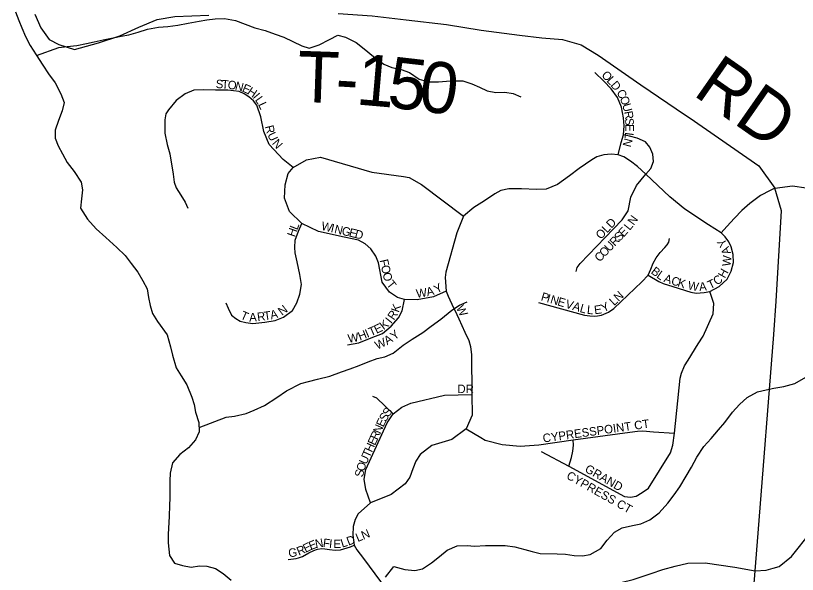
# Model space of a CAD drawing. Extents: x 1310247 to 1664935, y 235267 to 584339.
# Drawn here: x 1459940 to 1464531, y 380323 to 383602 of the extents above; entities that cross this region are included whole.
import ezdxf

# ---------------------------------------------------------------- set-up
doc = ezdxf.new("R2010")
doc.units = 0
for name, color, linetype in [('GM_X_County_Road', 7, 'Continuous'), ('GM_X_Minor_River', 7, 'Continuous'), ('GM_X_Township_Road', 7, 'Continuous'), ('GM_X_Township_Road_Text', 7, 'Continuous'), ('GM_X_Township_Subdivision', 7, 'Continuous'), ('GM_X_Township_Subdivision_Text', 7, 'Continuous')]:
    doc.layers.add(name, color=color, linetype=linetype)

msp = doc.modelspace()

# ---------------------------------------------------------------- linework, layer by layer
at = {"layer": 'GM_X_County_Road'}
msp.add_lwpolyline([(1464399.1, 382590.7), (1464502.1, 382604.1), (1464582.5, 382591.5), (1464812.7, 382523.7), (1465249.4, 382391.2), (1465712.8, 382250.9), (1465854.5, 382208.6), (1466108.6, 382132.7), (1466356.2, 382059.2), (1466578.3, 381997.1), (1466778.5, 381956.1), (1466955.1, 381926.2), (1467042.5, 381914.7), (1467153.9, 381916.8), (1467434, 381955.2), (1467659.8, 381989.2), (1467943.6, 382030.2), (1468099.6, 382052.3), (1468295.1, 382079.1), (1468411.8, 382085.4), (1468496.9, 382082.2), (1468631.5, 382067.3)], dxfattribs=at)
at = {"layer": 'GM_X_Minor_River'}
for points in [[(1459940.2, 383624.9), (1459959.4, 383574.4), (1459976.7, 383529.9), (1459997.9, 383479.3), (1460025.2, 383426.6), (1460060.4, 383371.8), (1460099.5, 383310.9), (1460132.8, 383260.1), (1460172, 383207.2), (1460205.1, 383144.3), (1460224.3, 383091.8), (1460213.4, 383043.8), (1460192.4, 382987.9), (1460171.4, 382930), (1460172.6, 382883.8), (1460189.9, 382837.3), (1460215.2, 382790.7), (1460242.4, 382740), (1460283.7, 382687.1), (1460324.8, 382624.1), (1460332.1, 382579.8), (1460327.2, 382527.7), (1460320.2, 382471.6), (1460361.3, 382408.6), (1460412.5, 382351.5), (1460469.9, 382300.2), (1460535.1, 382240.9), (1460582.5, 382193.8), (1460617.9, 382147), (1460657.1, 382096.1), (1460686.4, 382045.4), (1460711.7, 381998.8), (1460720.9, 381948.4), (1460730.2, 381902), (1460743.4, 381853.6), (1460772.7, 381806.9), (1460829.6, 381729.6), (1460850.5, 381659), (1460861.8, 381610.5), (1460882.6, 381535.9), (1460911.9, 381489.2), (1460945.1, 381436.4), (1460974, 381363.6), (1460989.3, 381319.1), (1460996.6, 381274.8), (1461015.7, 381214.2), (1461018.8, 381159.9), (1460995.9, 381112.1), (1460955, 381066.6), (1460904.1, 381027.4), (1460861.1, 380977.9), (1460848.1, 380917.9), (1460845.3, 380871.7), (1460846.5, 380825.5), (1460845.6, 380771.3), (1460842.9, 380727.2), (1460841.8, 380664.9), (1460836, 380556.6), (1460835.2, 380508.4), (1460843.9, 380433.9), (1460873.3, 380389.2), (1460919.2, 380374.4), (1460971.3, 380365.4), (1461019.6, 380372.6), (1461063.7, 380371.8), (1461113.6, 380356.9), (1461159.3, 380328), (1461206.8, 380289)], [(1460063, 383367.7), (1460193.6, 383415.6), (1460241.9, 383420.8), (1460300.2, 383427.8), (1460356.6, 383438.9), (1460400.9, 383448.2), (1460453.3, 383461.3), (1460513.7, 383472.3), (1460560, 383481.5), (1460604.3, 383488.8), (1460658.8, 383505.9), (1460715.3, 383523), (1460779.7, 383533.9), (1460834, 383539), (1460892.3, 383546), (1460952.8, 383559), (1461017.2, 383570), (1461063.5, 383577.2), (1461111.8, 383584.4), (1461166, 383585.4), (1461232.1, 383574.2), (1461287.9, 383553.2), (1461345.7, 383530.1), (1461405.7, 383515), (1461463.6, 383493.9), (1461515.5, 383476.9), (1461567.2, 383449.9), (1461621, 383424.8), (1461664.9, 383412), (1461723.5, 383431.1), (1461784.2, 383462.2), (1461832.8, 383487.4), (1461876.8, 383476.6), (1461940.5, 383445.4), (1461986.1, 383408.4), (1462041.5, 383363.3), (1462103, 383318), (1462148.8, 383297.1), (1462204.8, 383286.1), (1462252.7, 383269.2), (1462310.2, 383230), (1462364.2, 383213), (1462424.4, 383214), (1462470.6, 383217.2), (1462514.8, 383220.5), (1462567, 383219.5), (1462618.9, 383202.6), (1462664.7, 383181.7), (1462708.6, 383160.8), (1462760.6, 383151.9), (1462812.8, 383153), (1462862.9, 383146.1), (1462906.7, 383125.2)], [(1461017.4, 381184.7), (1461176.8, 381245.5), (1461225.1, 381250.7), (1461293.6, 381267.6), (1461340.1, 381286.9), (1461400.8, 381313.9), (1461473.8, 381360.8), (1461530.7, 381400), (1461615.7, 381442.7), (1461660.1, 381456), (1461712.5, 381469.1), (1461785.1, 381486), (1461853.7, 381510.9), (1461904.2, 381530.1), (1461956.8, 381549.2), (1462011.3, 381570.4), (1462063.8, 381589.5), (1462108.2, 381600.8), (1462156.7, 381622), (1462215.7, 381669.2), (1462268.5, 381704.5), (1462331.4, 381743.5), (1462380.2, 381780.8), (1462437.1, 381820), (1462502.2, 381873.1), (1462546.8, 381902.4), (1462591.3, 381921.7)], [(1462112.5, 380307.3), (1462161.7, 380368.7), (1462225.6, 380351.5), (1462283.8, 380346.5), (1462330.1, 380355.7), (1462382.9, 380390.9), (1462429.7, 380428.3), (1462474.5, 380465.6), (1462533.1, 380490.7), (1462591.3, 380491.7), (1462635.4, 380489), (1462699.7, 380491.8), (1462760, 380492.8), (1462814.1, 380491.8), (1462872.2, 380484.8), (1462930.2, 380469.7), (1462974.2, 380456.9), (1463020.1, 380446.1), (1463120.5, 380444.3), (1463168.6, 380441.5), (1463220.7, 380434.5), (1463268.8, 380431.7), (1463315.1, 380438.9), (1463375.9, 380474), (1463414.9, 380523.5), (1463457.8, 380571), (1463502.4, 380596.3), (1463562.9, 380609.3), (1463611.2, 380620.5), (1463663.8, 380643.7), (1463718.7, 380684.9), (1463769.8, 380740.2), (1463806.8, 380789.8), (1463841.7, 380837.4), (1463878.9, 380899), (1463909.9, 380952.7), (1463941, 381010.4), (1463982.2, 381074), (1464025.2, 381121.4), (1464068.2, 381170.9), (1464105, 381214.4), (1464150.2, 381275.9), (1464191.1, 381319.3), (1464236, 381360.8), (1464296.7, 381393.8), (1464347.1, 381407), (1464393.5, 381416.2), (1464451.8, 381425.2), (1464516.4, 381444.2), (1464581.2, 381481.2)]]:
    msp.add_lwpolyline(points, dxfattribs=at)
at = {"layer": 'GM_X_Township_Road'}
for points in [[(1460052.7, 383610.3), (1460087.7, 383530.6), (1460137.6, 383462.2), (1460193.1, 383433.7), (1460285.8, 383403.8), (1460427.4, 383441.9), (1460551.3, 383483.6), (1460664.4, 383535.6), (1460771.8, 383580.5), (1460874.4, 383597.6), (1461073.9, 383604.7)], [(1461834.7, 383614.6), (1462033.3, 383602), (1462233.6, 383578.3), (1462470, 383550), (1462673.4, 383516.9), (1462898.8, 383486.9), (1463031.3, 383472.7), (1463151, 383461.7), (1463261.4, 383431.7), (1463360.7, 383370.2), (1463611.4, 383196.8), (1463873.8, 383018.6)], [(1463873.8, 383018.6), (1463901.5, 382999.8), (1464304.5, 382721.6), (1464399.1, 382590.7)], [(1464175.4, 378953.9), (1464225.4, 379594.9), (1464283.8, 380344.7), (1464300.8, 380564.6), (1464392.8, 381730.7), (1464405.9, 381926.2), (1464437.5, 382455.9), (1464399.1, 382590.7)]]:
    msp.add_lwpolyline(points, dxfattribs=at)
at = {"layer": 'GM_X_Township_Subdivision'}
for points in [[(1463478.1, 382784.8), (1463497.2, 382857.6), (1463510.2, 382903.7), (1463513.6, 382955.6), (1463510.5, 383002.9), (1463497.9, 383064.4), (1463474.2, 383122.7), (1463438, 383173.2), (1463395.4, 383217.3), (1463341.8, 383267.8)], [(1461569.6, 382710.6), (1461510.5, 382757.5), (1461429.6, 382845.5), (1461397.9, 382923), (1461380.2, 383009.2), (1461357.4, 383076.1), (1461336.1, 383102.7), (1461309.9, 383126.8), (1461281.6, 383142.6), (1461253.5, 383157.1), (1461186.6, 383164.1), (1461114.5, 383165.9), (1461042.3, 383167.6), (1460986, 383164.1), (1460936.6, 383143), (1460882.1, 383104.3), (1460838.1, 383049.7), (1460822.9, 383025.7), (1460817, 382991.6), (1460817, 382912.4), (1460829.3, 382845.5), (1460846.6, 382791.6), (1460866.2, 382671.2), (1460870.3, 382625.3), (1460883.6, 382591.6), (1460911.1, 382547.9), (1460934.9, 382507.3), (1460951, 382473.1)], [(1463641.4, 382672.2), (1463671.3, 382705), (1463685.5, 382746), (1463682.3, 382788.5), (1463665, 382831.1), (1463638.2, 382861), (1463590.9, 382884.2), (1463545.1, 382895), (1463510.2, 382903.7)], [(1464117.7, 382365.1), (1464082.6, 382326.8), (1464009, 382374.9), (1463869.7, 382466.2), (1463782.3, 382538.9), (1463641.4, 382672.2), (1463592.5, 382716), (1463551.5, 382749.1), (1463512.1, 382774.3), (1463478.1, 382784.8), (1463438.1, 382789.1), (1463395.2, 382786.2), (1463353.8, 382773.2), (1463323.9, 382756.6), (1463248.9, 382705), (1463193.7, 382661.8), (1463122.7, 382612), (1463054.9, 382583.6), (1462998.1, 382581.2), (1462911.1, 382584.9), (1462837, 382586.3), (1462790.1, 382575.7), (1462754.7, 382557.3), (1462693.9, 382515.8), (1462630.8, 382477.2), (1462570.7, 382426.4), (1462546, 382366.9), (1462530.5, 382328.1), (1462467.4, 382096.6), (1462462.9, 382064.9), (1462467.9, 381984.5), (1462479.5, 381956.2), (1462512.4, 381888), (1462519.3, 381873.3)], [(1462467.9, 381984.5), (1462393.2, 381951.6), (1462298.2, 381934.1), (1462224.4, 381936.4), (1462183.6, 381948.2), (1462135.8, 381979.8), (1462093, 382038), (1462070.5, 382152), (1462054.7, 382190.3), (1462026.4, 382234.3), (1461993.2, 382262.6), (1461952.9, 382284), (1461869.4, 382303), (1461718, 382336.1), (1461620.9, 382382.4), (1461549.3, 382452.7), (1461519.4, 382531.6), (1461522.8, 382609.6), (1461539.9, 382676.6), (1461569.6, 382710.6), (1461648.7, 382757), (1461730.6, 382771.2), (1462031.8, 382682.9), (1462218.4, 382657.4)], [(1462218.4, 382657.4), (1462250.9, 382652.9), (1462323.4, 382610.4), (1462570.7, 382426.4)], [(1463232.7, 382100.1), (1463238.3, 382123.3), (1463255.5, 382147.5), (1463451.8, 382351.5), (1463501.5, 382404.8), (1463537.3, 382457.5), (1463553.1, 382537.9), (1463586.2, 382604.9), (1463641.4, 382672.2)], [(1464399.1, 382590.7), (1464371.9, 382575.9), (1464313.8, 382545.9), (1464251.5, 382499.5), (1464204.3, 382457.9), (1464162.1, 382413.4), (1464117.7, 382365.1)], [(1461174.7, 381917.4), (1461188, 381885.9), (1461208, 381844.2), (1461232.9, 381824.3), (1461259.5, 381809.3), (1461291.2, 381801), (1461332.7, 381796), (1461404.3, 381802.7), (1461464.2, 381812.7), (1461512.4, 381832.6), (1461565.6, 381872.5), (1461592.3, 381917.4), (1461608.9, 381967.3), (1461618.9, 382023.9), (1461608.9, 382083.8), (1461593.9, 382157), (1461582.3, 382210.2), (1461578.9, 382241.9), (1461582.3, 382285.1), (1461600.6, 382338.3), (1461620.9, 382382.4)], [(1463655.4, 382079.9), (1463718.1, 382042.1), (1463743, 382030.5), (1463799.8, 382012.7), (1463905.2, 381979), (1463935.7, 381974.1), (1463959.6, 381974.5), (1463984.4, 381977.4), (1464016.8, 381983.2), (1464072.6, 382012.2), (1464117.8, 382056.6), (1464142.2, 382101.7), (1464156.9, 382153.2), (1464154.2, 382200.2), (1464142.2, 382245.3), (1464128, 382275.6), (1464107.7, 382303.3), (1464082.6, 382326.8)], [(1463011.6, 381918.1), (1463281.4, 381845.2), (1463313.2, 381839.8), (1463337.9, 381838.9), (1463357.9, 381840.7), (1463381.6, 381845.2), (1463422.6, 381861.6), (1463452.7, 381882.6), (1463617.6, 382039.3), (1463655.4, 382079.9), (1463671.3, 382115), (1463683.2, 382149.6), (1463701.4, 382181.5), (1463725.1, 382211.5), (1463753.3, 382242.5), (1463767, 382258), (1463775.2, 382273.5), (1463779.7, 382293.5)], [(1463949.3, 381675.9), (1463977.6, 381721.1), (1464035.9, 381852.3), (1464040.1, 381912.7), (1464016.8, 381983.2)], [(1461889.2, 381669.6), (1461956.6, 381682.1), (1462027.3, 381710.4), (1462093.8, 381737), (1462145.4, 381779.4), (1462187.8, 381828.5), (1462209.4, 381869.2), (1462224.4, 381936.4)], [(1462519.3, 381873.3), (1462542.8, 381823.6), (1462559.8, 381784.3), (1462578.6, 381744.9), (1462601.9, 381695.8), (1462611.3, 381661), (1462616.6, 381612), (1462619, 381378.2), (1462620.3, 381257.2), (1462586.3, 381177), (1462502.5, 381114.1), (1462384.3, 381079.7), (1462315.4, 381027.3), (1462289.8, 380986.6), (1462273.5, 380942), (1462254.9, 380894.5), (1462228.6, 380853.6), (1462146.3, 380792.3), (1462024.3, 380742.2), (1461952.5, 380678.2), (1461933.5, 380645.7), (1461921.7, 380603.7), (1461920.3, 380552.6), (1461925.8, 380510.7), (1461928.7, 380494.1), (1461944.7, 380466.1), (1461982.1, 380416.4)], [(1463026, 381044.3), (1463188.5, 380958.9), (1463515.4, 380779.9), (1463550.8, 380775.7), (1463584.1, 380782), (1463619.5, 380802.8), (1463657, 380829.8), (1463786.4, 381035.9), (1463799.1, 381081.2), (1463809, 381152.6), (1463842.8, 381473.8), (1463850.6, 381504.5), (1463869, 381546.8), (1463889.7, 381580.9), (1463949.3, 381675.9)], [(1462024.3, 380742.2), (1461997.5, 380822.1), (1461986.7, 380882.2), (1461997.5, 380939.3), (1462122.4, 381212.1), (1462157.8, 381266.1), (1462208, 381305), (1462261.2, 381327.7), (1462458.5, 381374), (1462619, 381378.2)], [(1462157.8, 381266.1), (1462060.7, 381357.4), (1462037.6, 381366.7)], [(1462586.3, 381177), (1462672.7, 381125.5)], [(1462672.7, 381125.5), (1462697, 381111), (1462797, 381086), (1462903.2, 381075.6), (1463013.3, 381083.9), (1463215.2, 381113.1), (1463546.6, 381156.8), (1463592.4, 381163), (1463624, 381164.9), (1463686.1, 381158.9), (1463809, 381152.6)], [(1463188.5, 380958.9), (1463204.5, 381009.4), (1463213.3, 381045.9), (1463215.6, 381082.3), (1463215.2, 381113.1)], [(1464387.9, 380358.6), (1464424.3, 380369.1), (1464497.3, 380427.6), (1464612.2, 380573.7)], [(1461541.5, 380410.8), (1461588.3, 380416.2), (1461601.2, 380420.3), (1461624.5, 380428.3), (1461661.8, 380448.5), (1461690.7, 380463), (1461713.5, 380471.5), (1461737.7, 380474.3), (1461756.4, 380473.6), (1461784, 380468.7), (1461817.2, 380466), (1461847.8, 380467.2), (1461907.5, 380485.1), (1461928.7, 380494.1)], [(1461982.1, 380416.4), (1462083.2, 380282), (1462138.9, 380205.6), (1462177.1, 380169.7), (1462225.8, 380137), (1462300, 380106.2), (1462362.5, 380085), (1462419.6, 380080), (1462475.3, 380085), (1462568.7, 380113.6), (1462670.1, 380147.2), (1462782.2, 380174.3), (1463009.2, 380205.2), (1463219.9, 380220.3), (1463328.5, 380237.8), (1463430, 380260.1), (1463566.5, 380292.1), (1463672.8, 380327.6), (1463741, 380351.5), (1463814.3, 380370.5)], [(1463814.3, 380370.5), (1463888.1, 380389.7), (1463989.9, 380391), (1464164.4, 380365.9), (1464283.8, 380344.7), (1464347.4, 380346.9), (1464387.9, 380358.6)]]:
    msp.add_lwpolyline(points, dxfattribs=at)

# ---------------------------------------------------------------- texts
at = {"layer": 'GM_X_Township_Road_Text'}
for s, rotation, p in [('T', 358.0497, (1461590.8, 383096.5)), ('1', 355.0345, (1461933.9, 383081.8)), ('5', 353.4811, (1462115.9, 383066)), ('0', 352.8208, (1462298.6, 383045.2)), ('RD', 325.0911, (1463910.8, 383140.6)), ('-', 356.6102, (1461813.1, 383088.9))]:
    msp.add_text(s, height=300, rotation=rotation, dxfattribs=at).set_placement(p)
at = {"layer": 'GM_X_Township_Subdivision_Text'}
for s, rotation, p in [('O', 314.2736, (1463377.2, 383249.8)), ('L', 312.2553, (1463407.6, 383218.7)), ('S', 356.2822, (1461113.9, 383177.7)), ('T', 356.2906, (1461149, 383175.4)), ('O', 353.2519, (1461183.5, 383173.2)), ('N', 346.3878, (1461225.6, 383168.3)), ('E', 336.2955, (1461266.2, 383158.7)), ('D', 310.4661, (1463431, 383192.9)), ('H', 325.8978, (1461296.3, 383145.7)), ('I', 309.8951, (1461330, 383123.5)), ('C', 302.3092, (1463466.6, 383150.6)), ('L', 305.1979, (1461343.5, 383107.5)), ('O', 290.7786, (1463486.6, 383119.5)), ('L', 296.0764, (1461362.7, 383080.5)), ('U', 285.1229, (1463501.8, 383079.6)), ('R', 280.0094, (1463513, 383038.3)), ('S', 271.5851, (1463519.7, 383001.2)), ('R', 283.4589, (1461404.6, 382952.8)), ('U', 294.5942, (1461417.2, 382904.4)), ('E', 270, (1463520.7, 382966.4)), ('N', 310.6546, (1461443.6, 382851.8)), ('N', 255.3488, (1463516.1, 382886.5)), ('L', 262.1635, (1463520.6, 382919.8)), ('N', 54.6401, (1463570.4, 382368.4)), ('L', 68.782, (1461594.1, 382341)), ('W', 346.6488, (1461731.6, 382345.8)), ('I', 346.6698, (1461787.3, 382332.6)), ('N', 346.6581, (1461808.7, 382327.5)), ('OLD', 46.3964, (1463377, 382286)), ('L', 51.292, (1463546.4, 382338.4)), ('H', 70.943, (1461579.9, 382299.8)), ('G', 346.6581, (1461851.5, 382317.4)), ('E', 346.6594, (1461894.3, 382307.2)), ('D', 345.0996, (1461928.2, 382299.2)), ('S', 46.2699, (1463485.8, 382274.2)), ('E', 46.2699, (1463510.1, 382299.6)), ('U', 46.2699, (1463428, 382213.8)), ('R', 46.2699, (1463458.4, 382245.6)), ('Y', 121.741, (1464122, 382262)), ('O', 46.2699, (1463397.6, 382182)), ('A', 109.1041, (1464141.6, 382209.6)), ('C', 46.2699, (1463370.2, 382153.4)), ('W', 83.7205, (1464138, 382128.8)), ('F', 282.5851, (1462077.5, 382166.8)), ('O', 282.5924, (1462085.2, 382132.4)), ('O', 282.8491, (1462094.8, 382089.2)), ('B', 322.7853, (1463666.9, 382093.3)), ('L', 324.7942, (1463699.9, 382068.2)), ('H', 60.6605, (1464105, 382057.4)), ('T', 308.7916, (1462115.3, 382024.2)), ('A', 341.0017, (1463742.4, 382040.9)), ('C', 343.1073, (1463785.9, 382025.9)), ('K', 343.2038, (1463823.9, 382014.4)), ('T', 26.2855, (1464018.8, 381995.2)), ('C', 37.9254, (1464059.7, 382016.7)), ('W', 8.0968, (1462295.9, 381945.6)), ('A', 14.0043, (1462358, 381954.7)), ('Y', 28.0721, (1462413.2, 381970.2)), ('W', 349.8477, (1463884.9, 381996.4)), ('A', 5.448, (1463956, 381985.7)), ('P', 343.3714, (1463021.4, 381932.1)), ('I', 343.3649, (1463055.1, 381922)), ('N', 343.3677, (1463076.2, 381915.7)), ('N', 43.1362, (1463480.6, 381921.1)), ('K', 70.5626, (1462189.9, 381856.9)), ('W', 296.5723, (1462525.5, 381887.7)), ('E', 343.3714, (1463118.3, 381903.1)), ('V', 343.3677, (1463164.7, 381889.3)), ('A', 343.3761, (1463206.9, 381876.7)), ('L', 344.038, (1463249.6, 381863.9)), ('Y', 27.1644, (1463393.4, 381859.6)), ('L', 42.6454, (1463454.4, 381896.9)), ('T', 335.9404, (1461255.9, 381825.7)), ('T', 8.1883, (1461401.4, 381814)), ('A', 12.778, (1461440.5, 381819.8)), ('N', 37.6827, (1461504.7, 381839.6)), ('R', 55.3979, (1462160.9, 381811.7)), ('L', 354.8995, (1463293.6, 381852.4)), ('E', 7.4489, (1463340.6, 381849.5)), ('A', 2.168, (1461312.4, 381806.6)), ('R', 7.581, (1461361.5, 381808.7)), ('K', 37.6404, (1462101, 381755.6)), ('I', 51.4549, (1462145, 381791.5)), ('T', 23.4964, (1462025.5, 381719.8)), ('E', 25.2056, (1462059.2, 381734.5)), ('W', 9.8687, (1461895.7, 381681.6)), ('H', 21.2455, (1461962.3, 381694.3)), ('I', 23.5567, (1462005.3, 381711)), ('Y', 38.3068, (1462164.6, 381695)), ('W', 24.1434, (1462063.4, 381641.5)), ('A', 31.5787, (1462121.9, 381668.2)), ('DR', 0, (1462534.7, 381386.9)), ('S', 59.8517, (1462113.9, 381215)), ('S', 55.393, (1462131.1, 381244.5)), ('E', 65.0722, (1462099.6, 381184.1)), ('CYPRESSPOINT CT', 7.9986, (1463039.3, 381096.4)), ('N', 65.5221, (1462081.5, 381144.2)), ('E', 65.5244, (1462050.5, 381076.1)), ('R', 65.5098, (1462065, 381108.1)), ('H', 65.5221, (1462032.2, 381036)), ('T', 65.5244, (1462017.7, 381004)), ('U', 65.84, (1461999.7, 380963.9)), ('O', 71.2195, (1461986, 380923.4)), ('GRAND', 330.2529, (1463278.5, 380928)), ('S', 79.0866, (1461979.8, 380890.6)), ('CYPRESS CT', 330.6031, (1463170.2, 380888.3)), ('N', 22.3804, (1461981.9, 380525.9)), ('N', 10.0839, (1461703.1, 380477)), ('F', 352.3259, (1461742.4, 380484.6)), ('D', 20.9584, (1461894.8, 380491.3)), ('L', 22.3732, (1461949.4, 380512.5)), ('R', 22.9821, (1461603.2, 380432.3)), ('E', 26.4041, (1461642.6, 380449.1)), ('E', 22.395, (1461673.3, 380464.4)), ('I', 354.1815, (1461779, 380479.7)), ('E', 0.1204, (1461806.5, 380477.2)), ('L', 17.2496, (1461857.8, 380479.7)), ('G', 6.5936, (1461544.5, 380423.3))]:
    msp.add_text(s, height=50, rotation=rotation, dxfattribs=at).set_placement(p)

doc.saveas('drawing.dxf')
